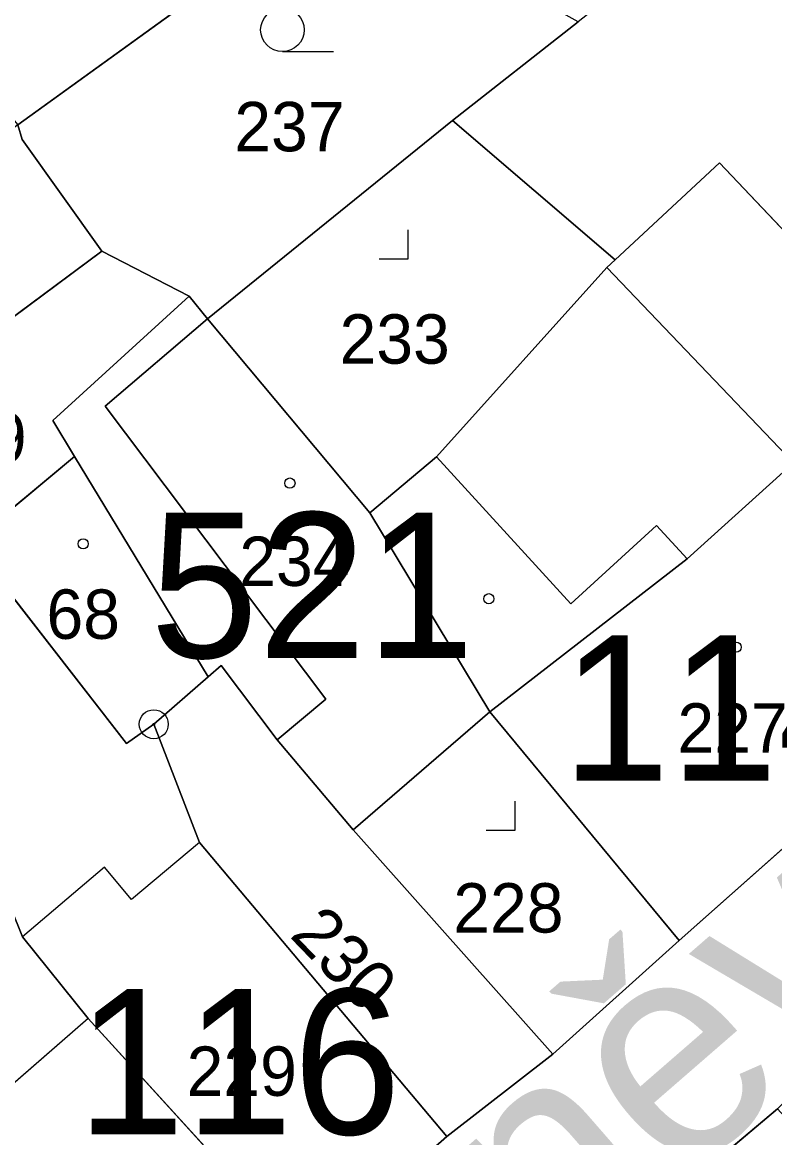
# Model space of a CAD drawing. Extents: x -689422 to -685210, y -987725 to -982160.
# Drawn here: x -687217.81 to -687191.94, y -985625.01 to -985586.62 of the extents above; entities that cross this region are included whole.
import ezdxf

# ---------------------------------------------------------------- set-up
doc = ezdxf.new("R2010")
doc.units = 0
for name, color, linetype in [('KN_Budovy', 7, 'Continuous'), ('KN_Budovy_cisla_domovni', 7, 'Continuous'), ('KN_Hranice_parcel', 7, 'Continuous'), ('KN_Hranice_parcel_vnitrni_kresba', 7, 'Continuous'), ('KN_Parcelni cisla', 7, 'Continuous'), ('KN_Polygon parcely', 7, 'Continuous'), ('KN_Popisy_pomistni nazvy nazvy ulic', 7, 'Continuous'), ('KN_POZEMKY_OSTATNI PLOCHA', 7, 'Continuous'), ('KN_POZEMKY_ZAHRADA', 7, 'Continuous'), ('KN_POZEMKY_ZASTAVENA PLOCHA', 7, 'Continuous'), ('KN_VYUZITI_12_zastavena plocha_spolecny dvur', 7, 'Continuous'), ('KN_VYUZITI_17_ostatni plocha_ostatni komunikace', 7, 'Continuous'), ('KN_VYUZITI_26_ostatni plocha_jina plocha', 7, 'Continuous'), ('KN_Značky bodu BP', 7, 'Continuous'), ('KN_Značky budov', 7, 'Continuous'), ('KN_Značky kultur', 7, 'Continuous')]:
    doc.layers.add(name, color=color, linetype=linetype)

msp = doc.modelspace()

# ---------------------------------------------------------------- linework, layer by layer
at = {"layer": 'KN_Budovy'}
for points in [[(-687191.29, -985601.78), (-687191.04, -985601.47), (-687184.52, -985608.72), (-687176.71, -985599.51), (-687176.6, -985599.61), (-687172.27, -985594.52), (-687172.39, -985594.42), (-687167.36, -985588.49), (-687179.68, -985572.22), (-687191.4, -985580.68), (-687192.53, -985581.75), (-687189.87, -985584.9), (-687188.14, -985583.44), (-687182.19, -985590.7), (-687188.82, -985596.75), (-687193.83, -985591.46), (-687197.42, -985594.79), (-687197.71, -985595.06)], [(-687211.44, -985596.83), (-687214.96, -985599.83), (-687207.37, -985609.92), (-687209.04, -985611.32), (-687206.43, -985614.41), (-687201.73, -985610.35), (-687205.86, -985603.5)], [(-687213.29, -985610.78), (-687211.42, -985609.15), (-687216.01, -985601.56), (-687219.59, -985604.54), (-687214.23, -985611.44)], [(-687195.22, -985618.22), (-687184.52, -985608.72), (-687191.04, -985601.47), (-687191.29, -985601.78), (-687194.94, -985605.09), (-687201.73, -985610.35)], [(-687217.8, -985618.1), (-687215.55, -985620.91), (-687208, -985629.19), (-687203.21, -985624.97), (-687211.72, -985614.85), (-687214.05, -985616.81), (-687214.98, -985615.7)], [(-687220.41, -985640.05), (-687208, -985629.19), (-687215.55, -985620.91), (-687220.3, -985625.05), (-687221.58, -985626.82), (-687227.63, -985631.48)], [(-687197.9, -985629.12), (-687189.7, -985640.55), (-687179.79, -985632.08), (-687180.86, -985630.7), (-687182.81, -985628.32), (-687185.82, -985630.65), (-687191.84, -985624.02)]]:
    msp.add_lwpolyline(points, close=True, dxfattribs=at)
at = {"layer": 'KN_Hranice_parcel'}
for p, q in [((-687217.97, -985590.15), (-687204.84, -985580.66)), ((-687198.69, -985586.6), (-687203.01, -985590)), ((-687203.01, -985590), (-687211.44, -985596.83)), ((-687212.07, -985596.05), (-687215.07, -985594.5)), ((-687211.44, -985596.83), (-687212.07, -985596.05)), ((-687211.44, -985596.83), (-687205.86, -985603.5)), ((-687216.01, -985601.56), (-687219.59, -985604.54)), ((-687211.42, -985609.15), (-687216.01, -985601.56)), ((-687205.86, -985603.5), (-687201.73, -985610.35)), ((-687184.52, -985608.72), (-687195.22, -985618.22)), ((-687213.29, -985610.78), (-687211.42, -985609.15)), ((-687201.73, -985610.35), (-687206.43, -985614.41)), ((-687201.73, -985610.35), (-687195.22, -985618.22)), ((-687206.43, -985614.41), (-687199.57, -985622.14)), ((-687195.22, -985618.22), (-687199.57, -985622.14)), ((-687199.57, -985622.14), (-687203.21, -985624.97)), ((-687191.84, -985624.02), (-687197.9, -985629.12)), ((-687203.21, -985624.97), (-687208, -985629.19))]:
    msp.add_line(p, q, dxfattribs=at)
for points in [[(-687215.07, -985594.5), (-687217.82, -985590.65), (-687217.97, -985590.15)], [(-687203.01, -985590), (-687197.42, -985594.79), (-687197.71, -985595.06)], [(-687215.07, -985594.5), (-687221.15, -985599.01), (-687224.91, -985596.79)], [(-687197.71, -985595.06), (-687203.57, -985601.58), (-687205.86, -985603.5)], [(-687184.52, -985608.72), (-687191.04, -985601.47), (-687191.29, -985601.78), (-687197.71, -985595.06)], [(-687216.01, -985601.56), (-687216.76, -985600.32), (-687212.07, -985596.05)], [(-687219.59, -985604.54), (-687214.23, -985611.44), (-687213.29, -985610.78)], [(-687206.43, -985614.41), (-687209.04, -985611.32), (-687210.97, -985608.76), (-687211.42, -985609.15)], [(-687203.21, -985624.97), (-687211.72, -985614.85), (-687213.29, -985610.78)], [(-687218.2, -985617.1), (-687217.8, -985618.1), (-687215.55, -985620.91), (-687208, -985629.19)]]:
    msp.add_lwpolyline(points, dxfattribs=at)
at = {"layer": 'KN_Hranice_parcel_vnitrni_kresba'}
for p, q in [((-687197.42, -985594.79), (-687193.83, -985591.46)), ((-687193.83, -985591.46), (-687188.82, -985596.75)), ((-687214.96, -985599.83), (-687211.44, -985596.83)), ((-687207.37, -985609.92), (-687214.96, -985599.83)), ((-687198.94, -985606.63), (-687203.57, -985601.58)), ((-687194.94, -985605.09), (-687191.29, -985601.78)), ((-687196, -985603.94), (-687198.94, -985606.63)), ((-687194.94, -985605.09), (-687196, -985603.94)), ((-687201.73, -985610.35), (-687194.94, -985605.09)), ((-687209.04, -985611.32), (-687207.37, -985609.92)), ((-687211.72, -985614.85), (-687214.05, -985616.81)), ((-687214.98, -985615.7), (-687217.8, -985618.1)), ((-687214.05, -985616.81), (-687214.98, -985615.7)), ((-687215.55, -985620.91), (-687220.3, -985625.05))]:
    msp.add_line(p, q, dxfattribs=at)
at = {"layer": 'KN_Polygon parcely'}
for points in [[(-687179.68, -985572.22), (-687191.4, -985580.68), (-687192.53, -985581.75), (-687198.69, -985586.6), (-687203.01, -985590), (-687197.42, -985594.79), (-687197.71, -985595.06), (-687191.29, -985601.78), (-687191.04, -985601.47), (-687184.52, -985608.72), (-687176.71, -985599.51), (-687176.6, -985599.61), (-687172.27, -985594.52), (-687172.39, -985594.42), (-687167.36, -985588.49)], [(-687212.21, -985573.83), (-687214.81, -985576.09), (-687219.87, -985580.97), (-687223.26, -985583.81), (-687217.97, -985590.15), (-687204.84, -985580.66), (-687210.25, -985576.11)], [(-687204.84, -985580.66), (-687217.97, -985590.15), (-687217.82, -985590.65), (-687215.07, -985594.5), (-687212.07, -985596.05), (-687211.44, -985596.83), (-687203.01, -985590), (-687198.69, -985586.6), (-687201.73, -985584.91)], [(-687217.97, -985590.15), (-687222.87, -985593.83), (-687225.56, -985595.97), (-687224.91, -985596.79), (-687221.15, -985599.01), (-687215.07, -985594.5), (-687217.82, -985590.65)], [(-687205.86, -985603.5), (-687203.57, -985601.58), (-687197.71, -985595.06), (-687197.42, -985594.79), (-687203.01, -985590), (-687211.44, -985596.83)], [(-687215.07, -985594.5), (-687221.15, -985599.01), (-687224.91, -985596.79), (-687219.59, -985604.54), (-687216.01, -985601.56), (-687216.76, -985600.32), (-687212.07, -985596.05)], [(-687203.57, -985601.58), (-687205.86, -985603.5), (-687201.73, -985610.35), (-687195.22, -985618.22), (-687184.52, -985608.72), (-687191.04, -985601.47), (-687191.29, -985601.78), (-687197.71, -985595.06)], [(-687212.07, -985596.05), (-687216.76, -985600.32), (-687216.01, -985601.56), (-687211.42, -985609.15), (-687210.97, -985608.76), (-687209.04, -985611.32), (-687206.43, -985614.41), (-687201.73, -985610.35), (-687205.86, -985603.5), (-687211.44, -985596.83)], [(-687213.29, -985610.78), (-687211.42, -985609.15), (-687216.01, -985601.56), (-687219.59, -985604.54), (-687214.23, -985611.44)], [(-687219.59, -985604.54), (-687224.72, -985608.81), (-687221.57, -985612.19), (-687221.5, -985612.69), (-687218.2, -985617.1), (-687217.8, -985618.1), (-687215.55, -985620.91), (-687208, -985629.19), (-687203.21, -985624.97), (-687211.72, -985614.85), (-687213.29, -985610.78), (-687214.23, -985611.44)], [(-687209.04, -985611.32), (-687210.97, -985608.76), (-687211.42, -985609.15), (-687213.29, -985610.78), (-687211.72, -985614.85), (-687203.21, -985624.97), (-687199.57, -985622.14), (-687206.43, -985614.41)], [(-687206.43, -985614.41), (-687199.57, -985622.14), (-687195.22, -985618.22), (-687201.73, -985610.35)], [(-687235.89, -985616.93), (-687243.13, -985623.48), (-687236.66, -985630.36), (-687230.02, -985633.33), (-687223.06, -985642.35), (-687220.41, -985640.05), (-687208, -985629.19), (-687215.55, -985620.91), (-687217.8, -985618.1), (-687218.2, -985617.1), (-687222.18, -985620.34), (-687221.91, -985620.7), (-687226.36, -985624.05), (-687229.9, -985619.16), (-687232.26, -985620.97)], [(-687189.7, -985640.55), (-687191.14, -985641.78), (-687188.83, -985644.72), (-687177.23, -985637.8), (-687177.51, -985630.13), (-687179.79, -985632.08), (-687180.86, -985630.7), (-687182.81, -985628.32), (-687185.82, -985630.65), (-687191.84, -985624.02), (-687197.9, -985629.12)]]:
    msp.add_lwpolyline(points, close=True, dxfattribs=at)
msp.add_lwpolyline([(-687215.06, -985646.37), (-687214.04, -985645.8), (-687201.77, -985638.47), (-687197.9, -985629.12), (-687191.84, -985624.02), (-687180.27, -985612.3), (-687172.93, -985605.05), (-687170.85, -985603.3), (-687161.97, -985594.62), (-687167.36, -985588.49), (-687172.39, -985594.42), (-687172.27, -985594.52), (-687176.6, -985599.61), (-687176.71, -985599.51), (-687184.52, -985608.72), (-687195.22, -985618.22), (-687199.57, -985622.14), (-687203.21, -985624.97), (-687208, -985629.19), (-687220.41, -985640.05), (-687223.06, -985642.35), (-687226.48, -985644.8), (-687231.69, -985648.17)], dxfattribs=at)
at = {"layer": 'KN_POZEMKY_OSTATNI PLOCHA'}
for p, q in [((-687217.82, -985590.65), (-687215.07, -985594.5)), ((-687221.15, -985599.01), (-687215.07, -985594.5)), ((-687215.07, -985594.5), (-687221.15, -985599.01)), ((-687215.07, -985594.5), (-687212.07, -985596.05)), ((-687212.07, -985596.05), (-687216.76, -985600.32)), ((-687216.76, -985600.32), (-687216.01, -985601.56)), ((-687216.01, -985601.56), (-687219.59, -985604.54)), ((-687195.22, -985618.22), (-687184.52, -985608.72)), ((-687211.42, -985609.15), (-687210.97, -985608.76)), ((-687210.97, -985608.76), (-687209.04, -985611.32)), ((-687213.29, -985610.78), (-687211.42, -985609.15)), ((-687211.72, -985614.85), (-687213.29, -985610.78)), ((-687209.04, -985611.32), (-687206.43, -985614.41)), ((-687206.43, -985614.41), (-687199.57, -985622.14)), ((-687203.21, -985624.97), (-687211.72, -985614.85)), ((-687199.57, -985622.14), (-687195.22, -985618.22)), ((-687203.21, -985624.97), (-687199.57, -985622.14)), ((-687199.57, -985622.14), (-687203.21, -985624.97)), ((-687191.84, -985624.02), (-687197.9, -985629.12)), ((-687208, -985629.19), (-687203.21, -985624.97))]:
    msp.add_line(p, q, dxfattribs=at)
at = {"layer": 'KN_POZEMKY_ZAHRADA'}
for p, q in [((-687217.97, -985590.15), (-687204.84, -985580.66)), ((-687204.84, -985580.66), (-687217.97, -985590.15)), ((-687198.69, -985586.6), (-687203.01, -985590)), ((-687203.01, -985590), (-687211.44, -985596.83)), ((-687215.07, -985594.5), (-687217.82, -985590.65)), ((-687212.07, -985596.05), (-687215.07, -985594.5)), ((-687211.44, -985596.83), (-687212.07, -985596.05))]:
    msp.add_line(p, q, dxfattribs=at)
at = {"layer": 'KN_POZEMKY_ZASTAVENA PLOCHA'}
for p, q in [((-687203.01, -985590), (-687198.69, -985586.6)), ((-687211.44, -985596.83), (-687203.01, -985590)), ((-687203.01, -985590), (-687197.42, -985594.79)), ((-687197.42, -985594.79), (-687203.01, -985590)), ((-687197.42, -985594.79), (-687197.71, -985595.06)), ((-687197.71, -985595.06), (-687197.42, -985594.79)), ((-687203.57, -985601.58), (-687197.71, -985595.06)), ((-687197.71, -985595.06), (-687203.57, -985601.58)), ((-687197.71, -985595.06), (-687191.29, -985601.78)), ((-687191.29, -985601.78), (-687197.71, -985595.06)), ((-687216.76, -985600.32), (-687212.07, -985596.05)), ((-687212.07, -985596.05), (-687211.44, -985596.83)), ((-687211.44, -985596.83), (-687205.86, -985603.5)), ((-687205.86, -985603.5), (-687211.44, -985596.83)), ((-687216.01, -985601.56), (-687216.76, -985600.32)), ((-687219.59, -985604.54), (-687216.01, -985601.56)), ((-687216.01, -985601.56), (-687211.42, -985609.15)), ((-687211.42, -985609.15), (-687216.01, -985601.56)), ((-687205.86, -985603.5), (-687203.57, -985601.58)), ((-687203.57, -985601.58), (-687205.86, -985603.5)), ((-687205.86, -985603.5), (-687201.73, -985610.35)), ((-687201.73, -985610.35), (-687205.86, -985603.5)), ((-687214.23, -985611.44), (-687219.59, -985604.54)), ((-687219.59, -985604.54), (-687214.23, -985611.44)), ((-687184.52, -985608.72), (-687195.22, -985618.22)), ((-687210.97, -985608.76), (-687211.42, -985609.15)), ((-687209.04, -985611.32), (-687210.97, -985608.76)), ((-687211.42, -985609.15), (-687213.29, -985610.78)), ((-687206.43, -985614.41), (-687201.73, -985610.35)), ((-687201.73, -985610.35), (-687206.43, -985614.41)), ((-687201.73, -985610.35), (-687195.22, -985618.22)), ((-687195.22, -985618.22), (-687201.73, -985610.35)), ((-687213.29, -985610.78), (-687214.23, -985611.44)), ((-687214.23, -985611.44), (-687213.29, -985610.78)), ((-687213.29, -985610.78), (-687211.72, -985614.85)), ((-687206.43, -985614.41), (-687209.04, -985611.32)), ((-687199.57, -985622.14), (-687206.43, -985614.41)), ((-687211.72, -985614.85), (-687203.21, -985624.97)), ((-687218.2, -985617.1), (-687217.8, -985618.1)), ((-687217.8, -985618.1), (-687218.2, -985617.1)), ((-687217.8, -985618.1), (-687215.55, -985620.91)), ((-687215.55, -985620.91), (-687217.8, -985618.1)), ((-687195.22, -985618.22), (-687199.57, -985622.14)), ((-687215.55, -985620.91), (-687208, -985629.19)), ((-687208, -985629.19), (-687215.55, -985620.91)), ((-687197.9, -985629.12), (-687191.84, -985624.02)), ((-687203.21, -985624.97), (-687208, -985629.19))]:
    msp.add_line(p, q, dxfattribs=at)
at = {"layer": 'KN_VYUZITI_12_zastavena plocha_spolecny dvur'}
for p, q in [((-687211.44, -985596.83), (-687203.01, -985590)), ((-687203.01, -985590), (-687197.42, -985594.79)), ((-687197.42, -985594.79), (-687197.71, -985595.06)), ((-687197.71, -985595.06), (-687203.57, -985601.58)), ((-687205.86, -985603.5), (-687211.44, -985596.83)), ((-687203.57, -985601.58), (-687205.86, -985603.5)), ((-687206.43, -985614.41), (-687201.73, -985610.35)), ((-687201.73, -985610.35), (-687195.22, -985618.22)), ((-687199.57, -985622.14), (-687206.43, -985614.41)), ((-687195.22, -985618.22), (-687199.57, -985622.14))]:
    msp.add_line(p, q, dxfattribs=at)
at = {"layer": 'KN_VYUZITI_17_ostatni plocha_ostatni komunikace'}
for p, q in [((-687195.22, -985618.22), (-687184.52, -985608.72)), ((-687211.42, -985609.15), (-687210.97, -985608.76)), ((-687210.97, -985608.76), (-687209.04, -985611.32)), ((-687213.29, -985610.78), (-687211.42, -985609.15)), ((-687211.72, -985614.85), (-687213.29, -985610.78)), ((-687209.04, -985611.32), (-687206.43, -985614.41)), ((-687206.43, -985614.41), (-687199.57, -985622.14)), ((-687203.21, -985624.97), (-687211.72, -985614.85)), ((-687199.57, -985622.14), (-687195.22, -985618.22)), ((-687203.21, -985624.97), (-687199.57, -985622.14)), ((-687199.57, -985622.14), (-687203.21, -985624.97)), ((-687191.84, -985624.02), (-687197.9, -985629.12)), ((-687208, -985629.19), (-687203.21, -985624.97))]:
    msp.add_line(p, q, dxfattribs=at)
at = {"layer": 'KN_VYUZITI_26_ostatni plocha_jina plocha'}
for p, q in [((-687217.82, -985590.65), (-687215.07, -985594.5)), ((-687221.15, -985599.01), (-687215.07, -985594.5)), ((-687215.07, -985594.5), (-687221.15, -985599.01)), ((-687215.07, -985594.5), (-687212.07, -985596.05)), ((-687212.07, -985596.05), (-687216.76, -985600.32)), ((-687216.76, -985600.32), (-687216.01, -985601.56)), ((-687216.01, -985601.56), (-687219.59, -985604.54))]:
    msp.add_line(p, q, dxfattribs=at)
at = {"layer": 'KN_Značky bodu BP'}
for radius in [0.5, 0.0303]:
    msp.add_circle((-687213.29, -985610.78), radius, dxfattribs=at)
at = {"layer": 'KN_Značky budov'}
for centre in [(-687208.607, -985602.479), (-687215.717, -985604.569), (-687201.767, -985606.459), (-687193.257, -985608.129), (-687210.267, -985620.069)]:
    msp.add_circle(centre, 0.175, dxfattribs=at)
at = {"layer": 'KN_Značky kultur'}
for p, q in [((-687208.863, -985587.63), (-687207.113, -985587.63)), ((-687204.54, -985594.76), (-687204.54, -985593.76)), ((-687205.541, -985594.76), (-687204.54, -985594.76)), ((-687200.86, -985614.43), (-687200.86, -985613.43)), ((-687201.861, -985614.43), (-687200.86, -985614.43))]:
    msp.add_line(p, q, dxfattribs=at)
msp.add_circle((-687208.863, -985586.88), 0.75, dxfattribs=at)

# ---------------------------------------------------------------- texts
at = {"layer": 'KN_Budovy_cisla_domovni'}
for s, p in [('521', (-687213.418, -985608.494)), ('114', (-687199.258, -985612.719)), ('116', (-687215.94, -985624.894))]:
    msp.add_text(s, height=5, dxfattribs=at).set_placement(p)
at = {"layer": 'KN_Parcelni cisla'}
for s, p in [('237', (-687210.52, -985591.06)), ('233', (-687206.9, -985598.37)), ('69', (-687220.19, -985601.77)), ('234', (-687210.35, -985606.02)), ('68', (-687216.98, -985607.84)), ('227', (-687195.28, -985611.76)), ('228', (-687202.99, -985617.95)), ('229', (-687212.16, -985623.57))]:
    msp.add_text(s, height=1.7, dxfattribs=at).set_placement(p)
msp.add_text('230', height=1.7, rotation=314, dxfattribs=at).set_placement((-687208.651, -985618.07))
at = {"layer": 'KN_Popisy_pomistni nazvy nazvy ulic'}
msp.add_text('Koněvova', height=7.5, rotation=41, dxfattribs=at).set_placement((-687208.812, -985638.421))

doc.saveas('drawing.dxf')
